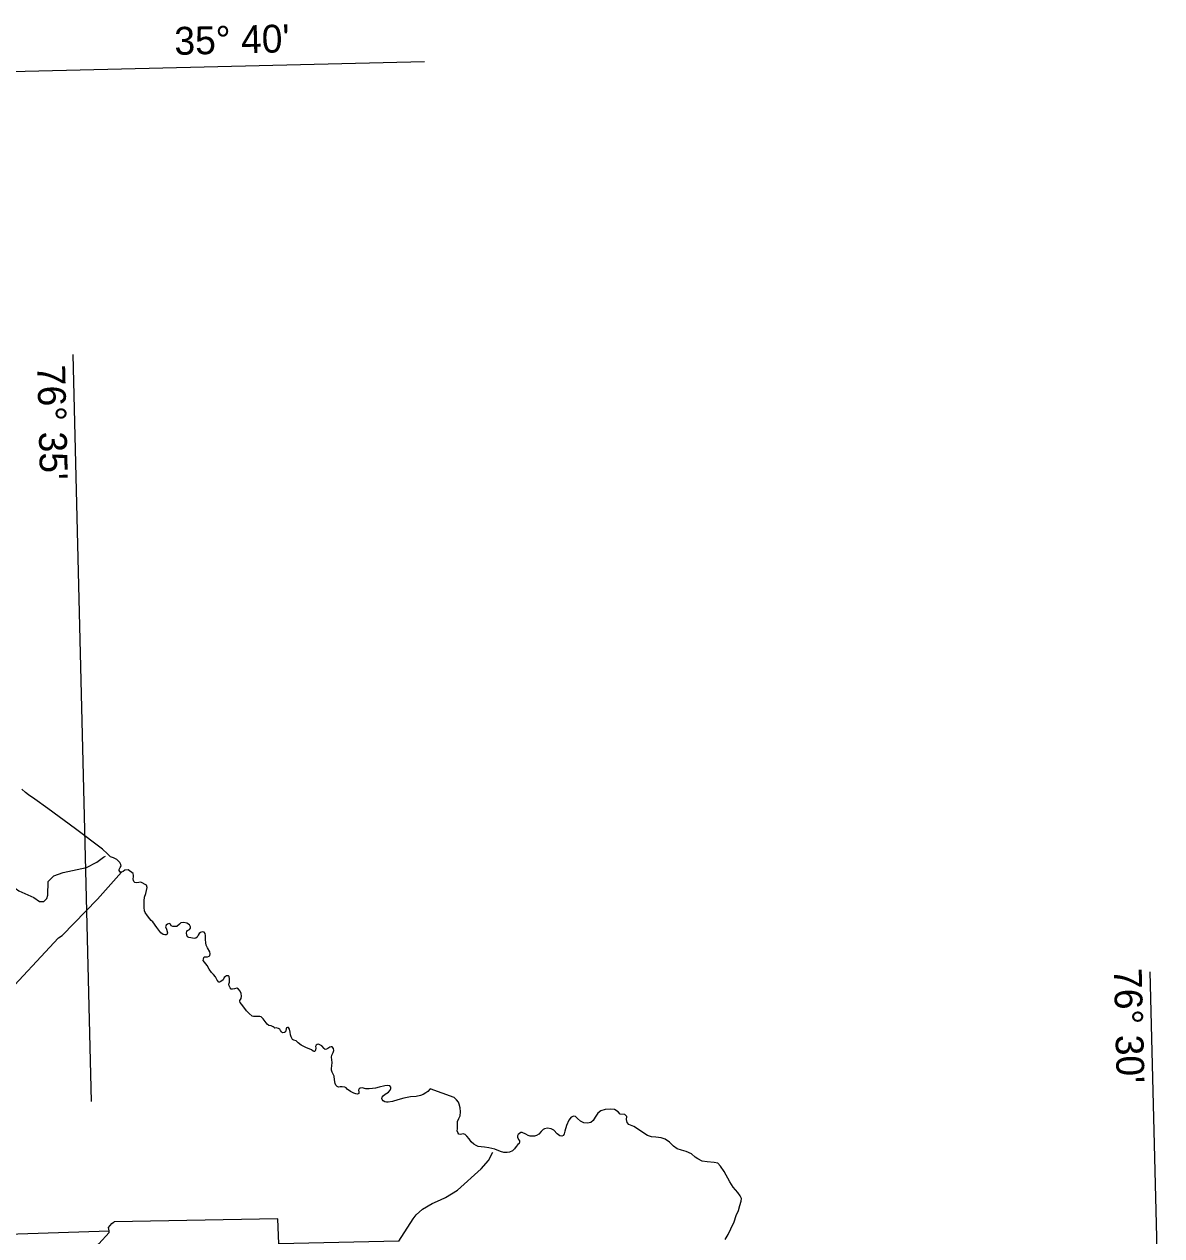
# Model space of a CAD drawing. Extents: x 2532689 to 2764727, y 536648 to 732970.
# Drawn here: x 2716749 to 2743291, y 679109 to 707371 of the extents above; entities that cross this region are included whole.
import ezdxf

# ---------------------------------------------------------------- set-up
doc = ezdxf.new("R2010")
doc.units = 0
for name, color, linetype in [('Exist Boundary Political CountyLine', 7, 'Continuous'), ('Exist Hydrographic Creek Single Shore', 7, 'Continuous'), ('Map Preparation Longitude Latitude Label', 7, 'Continuous'), ('Map Preparation Longitude Latitude Lines', 7, 'Continuous')]:
    doc.layers.add(name, color=color, linetype=linetype)

msp = doc.modelspace()

# ---------------------------------------------------------------- linework, layer by layer
at = {"layer": 'Exist Boundary Political CountyLine'}
for points in [[(2719549, 686764), (2719549, 686834), (2719549, 686924), (2719557, 687004), (2719583, 687097), (2719618, 687230), (2719600, 687287), (2719472, 687361), (2719419, 687350), (2719371, 687344), (2719333, 687352), (2719309, 687371), (2719296, 687395), (2719294, 687435), (2719302, 687483), (2719302, 687515), (2719288, 687557), (2719171, 687648), (2719094, 687634), (2719054, 687608), (2719022, 687592), (2718985, 687594), (2718961, 687626), (2718964, 687650), (2718990, 687698), (2719009, 687736), (2719004, 687770), (2718980, 687818), (2718913, 687885), (2718833, 687924), (2718762, 687951), (2718693, 688015), (2718575, 688129), (2717943, 688600), (2717302, 689074), (2716993, 689296), (2716852, 689397), (2716778, 689453), (2716695, 689525)], [(2722099, 684225), (2722065, 684233), (2722001, 684294), (2721937, 684359), (2721847, 684473), (2721791, 684553), (2721780, 684580), (2721783, 684601), (2721807, 684644), (2721815, 684697), (2721809, 684758), (2721788, 684817), (2721751, 684865), (2721711, 684883), (2721658, 684870), (2721605, 684859), (2721575, 684865), (2721551, 684894), (2721533, 684936), (2721525, 684976), (2721538, 685027), (2721541, 685104), (2721527, 685155), (2721512, 685176), (2721472, 685173), (2721442, 685155), (2721413, 685131), (2721389, 685083), (2721339, 685044), (2721307, 685028), (2721288, 685028), (2721254, 685071), (2721208, 685148), (2721168, 685204), (2721118, 685252), (2721067, 685326), (2721020, 685414), (2720958, 685488), (2720926, 685528), (2720932, 685560), (2720940, 685603), (2720956, 685619), (2720993, 685614), (2721027, 685614), (2721062, 685630), (2721081, 685648), (2721089, 685683), (2721078, 685733), (2721027, 685829), (2720996, 685890), (2720985, 685946), (2720980, 686021), (2720977, 686111), (2720972, 686164), (2720945, 686188), (2720903, 686196), (2720863, 686180), (2720833, 686162), (2720804, 686119), (2720783, 686071), (2720754, 686050), (2720711, 686042), (2720637, 686058), (2720589, 686069), (2720559, 686085), (2720541, 686122), (2720533, 686172), (2720543, 686207), (2720562, 686228), (2720602, 686252), (2720629, 686281), (2720631, 686319), (2720602, 686361), (2720543, 686398), (2720469, 686417), (2720403, 686409), (2720368, 686380), (2720307, 686327), (2720264, 686321), (2720216, 686327), (2720179, 686340), (2720161, 686377), (2720134, 686390), (2720094, 686377), (2720057, 686351), (2720044, 686319), (2720065, 686263), (2720089, 686175), (2720083, 686148), (2720062, 686127), (2720033, 686127), (2719993, 686135), (2719934, 686178), (2719839, 686303), (2719751, 686433), (2719708, 686461), (2719679, 686501), (2719626, 686573), (2719573, 686647), (2719557, 686692), (2719549, 686764)], [(2725102, 682288), (2725096, 682312), (2725102, 682343), (2725120, 682373), (2725171, 682410), (2725245, 682461), (2725285, 682503), (2725304, 682543), (2725304, 682572), (2725277, 682604), (2725227, 682617), (2725163, 682607), (2725030, 682575), (2724945, 682556), (2724878, 682546), (2724801, 682535), (2724721, 682540), (2724631, 682562), (2724588, 682556), (2724562, 682535), (2724551, 682508), (2724554, 682463), (2724554, 682431), (2724525, 682415), (2724487, 682418), (2724437, 682437), (2724360, 682471), (2724280, 682528), (2724261, 682560), (2724232, 682574), (2724168, 682587), (2724120, 682584), (2724078, 682579), (2724054, 682590), (2724022, 682619), (2724001, 682659), (2723985, 682749), (2723979, 682832), (2723937, 682922), (2723918, 682969), (2723916, 683011), (2723929, 683075), (2723934, 683150), (2723918, 683275), (2723924, 683325), (2723958, 683381), (2723969, 683434), (2723964, 683477), (2723937, 683514), (2723910, 683520), (2723876, 683506), (2723831, 683474), (2723801, 683461), (2723767, 683458), (2723745, 683477), (2723690, 683538), (2723644, 683565), (2723612, 683575), (2723581, 683573), (2723557, 683554), (2723543, 683525), (2723549, 683490), (2723543, 683440), (2723530, 683410), (2723511, 683405), (2723487, 683418), (2723448, 683445), (2723317, 683504), (2723208, 683557), (2723144, 683613), (2723097, 683655), (2723043, 683671), (2723009, 683690), (2722980, 683746), (2722964, 683796), (2722956, 683860), (2722940, 683929), (2722916, 683964), (2722889, 683969), (2722868, 683961), (2722860, 683937), (2722855, 683895), (2722847, 683865), (2722823, 683849), (2722777, 683844), (2722748, 683863), (2722730, 683895), (2722716, 683929), (2722682, 683948), (2722631, 683959), (2722597, 683953), (2722578, 683964), (2722557, 683985), (2722509, 684004), (2722458, 684014), (2722421, 684046), (2722320, 684169), (2722280, 684217), (2722243, 684227), (2722171, 684225), (2722099, 684225)], [(2730801, 681819), (2730812, 681894), (2730764, 681936), (2730657, 681947), (2730604, 682000), (2730524, 682053), (2730423, 682064), (2730301, 682053), (2730200, 682027), (2730136, 681968), (2730067, 681878), (2730024, 681798), (2729971, 681755), (2729891, 681734), (2729806, 681745), (2729727, 681782), (2729657, 681841), (2729610, 681894), (2729572, 681899), (2729514, 681872), (2729455, 681803), (2729402, 681681), (2729360, 681553), (2729349, 681489), (2729333, 681447), (2729290, 681436), (2729243, 681441), (2729184, 681487), (2729104, 681572), (2729040, 681604), (2728961, 681620), (2728886, 681604), (2728857, 681586), (2728809, 681541), (2728753, 681480), (2728705, 681448), (2728652, 681429), (2728602, 681429), (2728551, 681435), (2728509, 681451), (2728450, 681477), (2728368, 681515), (2728333, 681515), (2728301, 681493), (2728274, 681472), (2728261, 681437), (2728261, 681406), (2728285, 681358), (2728304, 681323), (2728304, 681294), (2728296, 681262), (2728269, 681238), (2728229, 681190), (2728187, 681139), (2728144, 681089), (2728072, 681060), (2728019, 681052), (2727942, 681054), (2727865, 681073), (2727732, 681126), (2727588, 681163), (2727487, 681179), (2727408, 681187), (2727341, 681195), (2727290, 681211), (2727243, 681243), (2727179, 681299), (2727134, 681368), (2727078, 681435), (2727035, 681472), (2726987, 681485), (2726929, 681475), (2726892, 681483), (2726868, 681515), (2726854, 681555), (2726862, 681602), (2726862, 681680), (2726860, 681775), (2726886, 681845), (2726921, 681908), (2726931, 682002), (2726923, 682095), (2726900, 682177), (2726878, 682228), (2726838, 682284), (2726777, 682334), (2726224, 682536), (2726166, 682478), (2726118, 682441), (2726057, 682403), (2725998, 682382), (2725894, 682361), (2725764, 682350), (2725607, 682321), (2725463, 682284), (2725344, 682244), (2725243, 682226), (2725198, 682224), (2725163, 682234), (2725126, 682256), (2725102, 682288)], [(2733104, 679020), (2733173, 679137), (2733237, 679270), (2733317, 679435), (2733359, 679579), (2733413, 679696), (2733444, 679818), (2733476, 679914), (2733482, 679978), (2733455, 680037), (2733402, 680116), (2733290, 680244), (2733210, 680369), (2733083, 680609), (2732998, 680731), (2732929, 680800), (2732849, 680821), (2732684, 680832), (2732567, 680853), (2732466, 680907), (2732407, 680944), (2732317, 681024), (2732195, 681072), (2732083, 681104), (2731982, 681135), (2731902, 681199), (2731806, 681295), (2731705, 681364), (2731609, 681394), (2731487, 681409), (2731381, 681415), (2731290, 681452), (2731157, 681532), (2731062, 681606), (2730971, 681660), (2730859, 681708), (2730817, 681750), (2730801, 681819)]]:
    msp.add_lwpolyline(points, dxfattribs=at)
at = {"layer": 'Exist Hydrographic Creek Single Shore'}
msp.add_line((2715838, 679133), (2718728, 679227), dxfattribs=at)
for points in [[(2716175, 687825), (2716171, 687635), (2716224, 687529), (2716455, 687282), (2716625, 687154), (2716970, 686997), (2717106, 686908), (2717206, 686908), (2717279, 686977), (2717302, 687053), (2717311, 687372), (2717441, 687509), (2717656, 687587), (2718203, 687701), (2718442, 687825), (2718598, 687937), (2718647, 687962)], [(2713174, 681383), (2713215, 681394), (2713547, 681769), (2717552, 686059), (2717634, 686111), (2718455, 686959), (2719022, 687592)], [(2726579, 680004), (2726858, 680170), (2727414, 680669), (2727584, 680863), (2727686, 681057)], [(2725487, 678985), (2725824, 679504), (2725897, 679596), (2726043, 679733), (2726265, 679864), (2726464, 679944), (2726579, 680004)], [(2718728, 679227), (2718714, 679304), (2718790, 679393), (2718851, 679435)], [(2725487, 678985), (2722688, 678924), (2722665, 679508), (2718851, 679435)], [(2718680, 672408), (2718566, 675365), (2718543, 676323), (2718500, 677021), (2718454, 678861), (2718486, 678922), (2718729, 679188), (2718728, 679227)]]:
    msp.add_lwpolyline(points, dxfattribs=at)
at = {"layer": 'Map Preparation Longitude Latitude Lines'}
for p, q in [((2705030, 705998), (2726090, 706502)), ((2718318, 682243), (2717893, 699664))]:
    msp.add_line(p, q, dxfattribs=at)
msp.add_lwpolyline([(2743291, 674557), (2743240, 676593), (2743021, 685265)], dxfattribs=at)

# ---------------------------------------------------------------- texts
at = {"layer": 'Map Preparation Longitude Latitude Label'}
for s, rotation, p in [("35° 40'", 1.3708, (2720259, 706654)), ("76° 35'", 271.3948, (2717052, 699418)), ("76° 30'", 271.4429, (2742172, 685347))]:
    msp.add_text(s, height=650, rotation=rotation, dxfattribs=at).set_placement(p)

doc.saveas('drawing.dxf')
